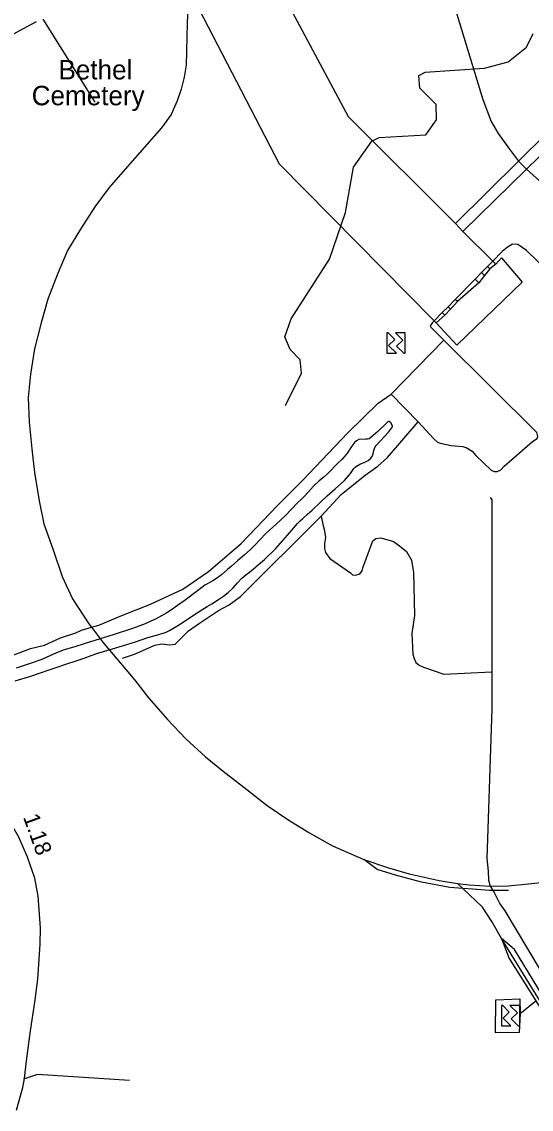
# Model space of a CAD drawing. Extents: x 2104537 to 2336408, y 34176 to 229611.
# Drawn here: x 2296362 to 2300286, y 71538 to 79908 of the extents above; entities that cross this region are included whole.
import ezdxf

# ---------------------------------------------------------------- set-up
doc = ezdxf.new("R2010")
doc.units = 0
for name, color, linetype in [('Exist Cultural Cemetery Label', 7, 'Continuous'), ('Exist Hydrographic Creek Single Shore', 7, 'Continuous'), ('Exist Hydrographic River Shore', 7, 'Continuous'), ('Exist Railroad Siding', 7, 'Continuous'), ('Exist Road Non-System Type 51', 7, 'Continuous'), ('Exist Road Primary NC Attributed', 7, 'Continuous'), ('Exist Road Primary NC Mileage Hundredths English Label', 7, 'Continuous'), ('Exist Road Secondary Type 51 Attributed', 7, 'Continuous'), ('Exist Utilities Electrical Power Plant CELL', 7, 'Continuous'), ('Exist Utilities Electrical Transmission Line', 7, 'Continuous')]:
    doc.layers.add(name, color=color, linetype=linetype)

msp = doc.modelspace()

# ---------------------------------------------------------------- linework, layer by layer
at = {"layer": 'Exist Hydrographic Creek Single Shore'}
msp.add_lwpolyline([(2298393.9, 76954.9), (2298515.9, 77202.9), (2298505.9, 77304.8), (2298430, 77385), (2298388, 77484.2), (2298437, 77621), (2298732.1, 78081.1), (2298854.1, 78439.6), (2298917, 78789.4), (2299057.1, 78990.1), (2299114.9, 79018.4), (2299472.9, 79037.8), (2299554.9, 79154.3), (2299553.9, 79272.4), (2299428, 79396.2), (2299419, 79494.8), (2299468, 79520.1), (2299925.9, 79550.6), (2300109, 79599.6), (2300250.1, 79711.7), (2300299.1, 79819)], dxfattribs=at)
at = {"layer": 'Exist Hydrographic River Shore'}
for points in [[(2298847.5, 76377.1), (2298892.9, 76432), (2298920.5, 76468.6), (2298930.2, 76479.9), (2298940.5, 76488.5), (2298970.4, 76504.3), (2298998.2, 76516.9), (2299029.9, 76531.1), (2299050, 76549.7), (2299063.7, 76565.9), (2299067.3, 76583.8), (2299073.4, 76607.3), (2299077.3, 76623.7), (2299082.8, 76636), (2299091.2, 76647.3), (2299186, 76748.8), (2299217.6, 76790.9), (2299217.4, 76799.1), (2299205.4, 76820.6), (2299191.5, 76830.7), (2299183.6, 76831.5), (2299175.3, 76824.5), (2299104.1, 76753.7), (2299050.4, 76707.2), (2299038.4, 76699.2), (2299024.5, 76695.2), (2299012.7, 76694.8), (2298956.6, 76692.6), (2298938.7, 76682.1), (2298924.7, 76670.2), (2298910.9, 76652.4), (2298897.4, 76632), (2298871.3, 76591.5), (2298845.8, 76559.2), (2298826.1, 76539.3), (2298794.3, 76507.1), (2298719, 76432.1), (2298689, 76404.1), (2298653.3, 76373.6), (2298611.6, 76337.4), (2298538.5, 76256.8), (2298517.8, 76236.8), (2298486.7, 76206.3)], [(2296311.3, 74834.3), (2296431, 74871.3), (2296498.7, 74895.3), (2296574.3, 74920.1), (2296634.4, 74940.3), (2296710, 74965.1), (2296774, 74986.1), (2296841.7, 75010.1), (2296897.3, 75031.3), (2296949.1, 75049), (2297060.9, 75082.3), (2297230.5, 75133.8), (2297334.2, 75168.9), (2297400.1, 75185.7), (2297451.9, 75201.7), (2297475.4, 75210.5), (2297500.5, 75223.1), (2297557.3, 75256.5), (2297613.1, 75291.5), (2297692.5, 75345.7), (2297748.3, 75382.4), (2297790.1, 75406.8), (2297825.6, 75429.1), (2297877.7, 75460.9), (2297915.3, 75487.4), (2297951, 75516.2), (2297990.7, 75552.2), (2298024.5, 75590.3), (2298056, 75624.8), (2298088, 75651.4), (2298117.7, 75675.4), (2298143.3, 75695.3), (2298185, 75729.9), (2298230.7, 75768.4), (2298318.2, 75852.6), (2298426.9, 75976.2), (2298486.3, 76046.2), (2298506, 76066.5), (2298526.1, 76084.8), (2298561.8, 76117.9), (2298599.4, 76149), (2298662.9, 76210.1), (2298714.4, 76258.3), (2298775.8, 76312.9), (2298847.5, 76377.1)], [(2298486.7, 76206.3), (2298392, 76108), (2298320.5, 76041.2), (2298243, 75968.2), (2298198.5, 75923.2), (2298153.7, 75878.1), (2298138, 75862), (2298122.2, 75843.3), (2298078.5, 75804.7), (2298022.8, 75758.3), (2297977.1, 75718.1), (2297947.4, 75691.8), (2297903.7, 75653.3), (2297870.1, 75627.7), (2297834.3, 75605.4), (2297772.6, 75570.5), (2297725, 75536), (2297619.5, 75457), (2297562, 75416.1), (2297514.1, 75381.9), (2297480.5, 75359.6), (2297439.1, 75335.8), (2297393, 75311.1), (2297356.9, 75294.8), (2297313.3, 75274.3), (2297271.3, 75257.7), (2297207.5, 75235.3), (2297065.9, 75188.8), (2296966.3, 75159.6), (2296850.5, 75122.4), (2296770.9, 75096.1), (2296689.1, 75073), (2296631, 75051.2), (2296577.4, 75028.3), (2296515.8, 74999.9), (2296428.3, 74968.8), (2296320.3, 74931.5)]]:
    msp.add_lwpolyline(points, dxfattribs=at)
at = {"layer": 'Exist Railroad Siding'}
for points in [[(2299331.3, 81223.8), (2299911.8, 79308.7), (2299977.3, 79139.9), (2300029.6, 79048.4), (2300110.7, 78938.5), (2300187, 78834.8), (2300249.5, 78772.5), (2300777.5, 78300.1)], [(2297647.3, 80134.3), (2297634.9, 79896.7), (2297628.7, 79574.7), (2297612.8, 79481.2), (2297589.1, 79389.5), (2297559.1, 79300.2), (2297513.2, 79195.1), (2297439.3, 79090.6), (2297177.8, 78795.5), (2297036.6, 78632.2), (2296923.9, 78484.5), (2296814.6, 78310.8), (2296715.3, 78146.7), (2296637.7, 77966.1), (2296564.2, 77773.7), (2296510.8, 77590.7), (2296460.7, 77391.6), (2296429.1, 77196.4), (2296411.5, 77016.6), (2296420, 76826.5), (2296440, 76622.1), (2296460.4, 76437.7), (2296496.3, 76221.2), (2296531, 76044.7), (2296603.2, 75843.2), (2296673.1, 75637.9), (2296751.8, 75466.4), (2296878, 75274.1), (2296898.2, 75247.6), (2296983.6, 75135.9), (2297233.7, 74839.2), (2297339, 74703.4), (2297483.8, 74536.6), (2297626.9, 74387.9), (2297776.4, 74249.2), (2297912.1, 74140.3), (2298095.4, 73999), (2298253.1, 73876), (2298418.8, 73762.9), (2298572.8, 73667.8), (2298754.9, 73564.6), (2298996.9, 73459.9)], [(2298996.9, 73459.9), (2299179.7, 73398.3), (2299344.8, 73349.2), (2299575.7, 73298.9), (2299717.3, 73276.1), (2299807, 73266.2), (2299966.8, 73255.3), (2299969.5, 73255.3), (2300108.6, 73256.5), (2300265, 73271.5), (2300433.3, 73290.3), (2300647.8, 73322.3), (2300804.6, 73359.3), (2301013.6, 73411), (2301125.6, 73421), (2301245.8, 73430.5), (2301359.5, 73422.4), (2301445.1, 73404.7), (2301528, 73388.9), (2301536.9, 73387.2)], [(2299758.5, 73237.3), (2299658.6, 73245.1), (2299441.3, 73285.4), (2299240.6, 73339.1), (2299099.4, 73383.8), (2298996.9, 73459.9)], [(2300110.2, 73222.4), (2299990, 73221.4), (2299964.2, 73221.2), (2299832.2, 73231.9), (2299758.5, 73237.3)], [(2300056.8, 72851.7), (2299981.6, 72983.1), (2299909.6, 73092.4), (2299758.5, 73237.3)], [(2300645.7, 71968.6), (2300372.6, 72413.8), (2300155.3, 72767.8), (2300056.8, 72851.7)], [(2300056.8, 72851.7), (2300115.9, 72698.4), (2300319.9, 72371.5), (2300593.2, 71933.5), (2300342.6, 72389.7), (2300056.8, 72851.7)]]:
    msp.add_lwpolyline(points, dxfattribs=at)
at = {"layer": 'Exist Road Non-System Type 51'}
for p, q in [((2296927.2, 79288.4), (2296526.8, 79928.5)), ((2299948.2, 78025.1), (2299901.5, 77977.4)), ((2299988.9, 78066.8), (2299948.2, 78025.1)), ((2299901.5, 77977.4), (2299852.7, 77927.4)), ((2299852.7, 77927.4), (2299700.6, 77771.6)), ((2299700.6, 77771.6), (2299645.3, 77715)), ((2299645.3, 77715), (2299600.6, 77669.3)), ((2299600.6, 77669.3), (2299537.7, 77605)), ((2299611.5, 77457.1), (2299205.7, 77043)), ((2300329.7, 76747.6), (2299611.5, 77457.1)), ((2299205.7, 77043), (2299413.5, 76829.1))]:
    msp.add_line(p, q, dxfattribs=at)
for points in [[(2301004.5, 77416.5), (2300248.7, 78146.8), (2300181.3, 78194), (2300141.4, 78196.7), (2300098.9, 78171.6), (2300060.6, 78140.2), (2299988.9, 78066.8)], [(2299537.7, 77605), (2299525.9, 77592.9), (2299507.7, 77567), (2299513.4, 77557), (2299536.9, 77530.6), (2299611.5, 77457.1)], [(2296898.2, 75247.6), (2296955.9, 75264.7), (2297133.4, 75339.1), (2297354.9, 75425), (2297603.1, 75541.9), (2297801.5, 75676.2), (2298051.6, 75891.5), (2298331.2, 76186), (2298525.1, 76376.1), (2298874, 76745.3), (2299106.3, 76973.1), (2299205.7, 77043)], [(2298667.8, 76103.4), (2298820.9, 76270.7), (2299005.8, 76419), (2299102.9, 76487), (2299178.3, 76553.5), (2299413.5, 76829.1)], [(2299413.5, 76829.1), (2299535, 76696.9), (2299564.3, 76672.4), (2299584.2, 76663.8), (2299669.8, 76646.1), (2299755.6, 76638.5), (2299785.6, 76630.1), (2299831, 76603), (2299858.2, 76570.6), (2299976.1, 76456.5), (2299999.9, 76445.9), (2300021.8, 76445.5), (2300050.3, 76459), (2300076.7, 76486.4), (2300296.2, 76678.3), (2300330.8, 76701.6), (2300337, 76717.2), (2300329.7, 76747.6)], [(2299970.1, 76246.4), (2299981.9, 76228.4), (2299982.4, 74904.6)], [(2297136.9, 75009), (2297231.7, 75041.3), (2297386.9, 75110.5), (2297441.2, 75119.3), (2297501, 75112.2), (2297543.1, 75117.3), (2297646.8, 75219.3), (2297729.9, 75279.7), (2297877.8, 75376.9), (2297958.6, 75419.3), (2298047.8, 75483.6), (2298667.8, 76103.4)], [(2298667.8, 76103.4), (2298682.1, 76027.4), (2298691.8, 76003.2), (2298700.4, 75939.1), (2298693.6, 75893), (2298692.8, 75853), (2298700.1, 75823), (2298735.3, 75776.4), (2298893.3, 75667.4), (2298909.1, 75651), (2298932.9, 75648.6), (2298964.9, 75657.8), (2298983.4, 75681.4), (2298987.8, 75705.6), (2299066, 75914.1), (2299088.3, 75931.7), (2299128.4, 75936.8), (2299223.6, 75906.8), (2299271.2, 75874), (2299324.2, 75831), (2299362.9, 75764.4), (2299379.1, 75669.9), (2299386.9, 75337.8), (2299366.1, 75198.5), (2299372.9, 75040.2), (2299384.4, 75005.9), (2299398, 74975.8), (2299421.5, 74955.3), (2299455, 74940.6), (2299612.1, 74885.8), (2299982.4, 74904.6)], [(2295486.2, 75017.5), (2295574.9, 74991.1), (2295692.5, 74966.9), (2295834.4, 74956.3), (2295932.1, 74956.4), (2296032.2, 74960.3), (2296128.6, 74974.6), (2296207, 75007.2), (2296289.4, 75029.5), (2296428.6, 75084.6), (2296536.9, 75108.8), (2296660.1, 75166.4), (2296778.9, 75203.8), (2296823.2, 75225.3), (2296898.2, 75247.6)], [(2299982.4, 74904.6), (2299980.9, 74618.6), (2299944.7, 73467.6), (2299953, 73369.4), (2299955.6, 73301.4), (2299969.5, 73255.3)], [(2299969.5, 73255.3), (2299970.7, 73251.3), (2299990, 73221.4)], [(2299990, 73221.4), (2300003.5, 73200.5), (2300043.9, 73119.6), (2300081, 73065.1), (2300438.2, 72466.6)], [(2297192.7, 71758.6), (2296483.7, 71804.4), (2296376.5, 71768.8)]]:
    msp.add_lwpolyline(points, dxfattribs=at)
at = {"layer": 'Exist Road Primary NC Attributed'}
msp.add_lwpolyline([(2296322.6, 71530), (2296370.8, 71705.7), (2296382.9, 71774.6), (2296397.7, 71909.5), (2296429.7, 72141.7), (2296464.2, 72362.7), (2296485.7, 72540.1), (2296503, 72807.7), (2296507.3, 72933.6), (2296487.9, 73177.2), (2296463.8, 73315), (2296405.3, 73477), (2296339.8, 73632), (2296253, 73784.2), (2296168.4, 73919.9), (2296112.8, 74002.2), (2296058.8, 74066.5), (2295994.5, 74142.3), (2295915.3, 74233.1), (2295798.2, 74360.6), (2295648.8, 74529.8)], dxfattribs=at)
at = {"layer": 'Exist Road Secondary Type 51 Attributed'}
msp.add_lwpolyline([(2294077, 78621.1), (2295655.2, 79469.9), (2296476.9, 79909.5)], dxfattribs=at)
at = {"layer": 'Exist Utilities Electrical Power Plant CELL'}
for points in [[(2299247, 77357.4), (2299186.4, 77416.9), (2299234.4, 77463.6), (2299183.4, 77514.5), (2299173, 77514.7), (2299173, 77357.2)], [(2299239.5, 77514.7), (2299296.2, 77458.4), (2299248.4, 77410.9), (2299303.5, 77357.2), (2299315.4, 77357.2), (2299315.4, 77514.7)], [(2300129.3, 72178.8), (2300068.7, 72238.3), (2300116.7, 72285), (2300065.7, 72335.9), (2300055.4, 72336.2), (2300055.4, 72178.6)], [(2300121.8, 72336.2), (2300178.5, 72279.9), (2300130.7, 72232.3), (2300185.8, 72178.6), (2300197.8, 72178.6), (2300197.8, 72336.2)]]:
    msp.add_lwpolyline(points, close=True, dxfattribs=at)
at = {"layer": 'Exist Utilities Electrical Transmission Line'}
for p, q in [((2300187, 78834.8), (2299702.6, 78355)), ((2299759.5, 78294.3), (2300249.5, 78772.5)), ((2299702.6, 78355), (2299759.5, 78294.3)), ((2299759.5, 78294.3), (2299988.9, 78066.8)), ((2299967.8, 78006.2), (2299948.2, 78025.1)), ((2300012.5, 78043.4), (2299967.8, 78006.2)), ((2299988.9, 78066.8), (2300012.5, 78043.4)), ((2299924.8, 77954.9), (2299881.8, 77899.9)), ((2299924.8, 77954.9), (2299901.5, 77977.4)), ((2299967.8, 78006.2), (2299924.8, 77954.9)), ((2299881.8, 77899.9), (2299717, 77755.2)), ((2299852.7, 77927.4), (2299881.8, 77899.9)), ((2299717, 77755.2), (2299700.6, 77771.6)), ((2299621.1, 77648.8), (2299664, 77696.2)), ((2299645.3, 77715), (2299664, 77696.2)), ((2299717, 77755.2), (2299664, 77696.2)), ((2299537.7, 77605), (2299552.1, 77590.4)), ((2299621.1, 77648.8), (2299552.1, 77590.4)), ((2299621.1, 77648.8), (2299600.6, 77669.3)), ((2299758.5, 73237.3), (2299717.3, 73276.1)), ((2300200, 72275), (2300319.9, 72371.5))]:
    msp.add_line(p, q, dxfattribs=at)
for points in [[(2298111.1, 80609.7), (2298876.7, 79178.8), (2299702.6, 78355)], [(2297652.5, 80153.7), (2298343.9, 78815.1), (2299537.7, 77605)], [(2301704.5, 78173.1), (2300609.7, 79253.4), (2300187, 78834.8)], [(2300249.5, 78772.5), (2300611.2, 79125.5), (2301651.8, 78106)], [(2300012.5, 78043.4), (2300055.4, 78090.5), (2300215.8, 77903.4), (2299712.8, 77419.4), (2299552.1, 77590.4)], [(2300200, 72275), (2300193.2, 72129.1), (2300009.1, 72124.8), (2300014, 72380.5), (2300198.2, 72386.9), (2300200, 72275)]]:
    msp.add_lwpolyline(points, dxfattribs=at)

# ---------------------------------------------------------------- texts
at = {"layer": 'Exist Cultural Cemetery Label'}
for s, p in [('Bethel', (2296645.1, 79464.4)), ('Cemetery', (2296438.9, 79265.5))]:
    msp.add_text(s, height=150, dxfattribs=at).set_placement(p)
at = {"layer": 'Exist Road Primary NC Mileage Hundredths English Label'}
msp.add_text('1.18', height=125, rotation=289.87693, dxfattribs=at).set_placement((2296370.7, 73786.9))

doc.saveas('drawing.dxf')
